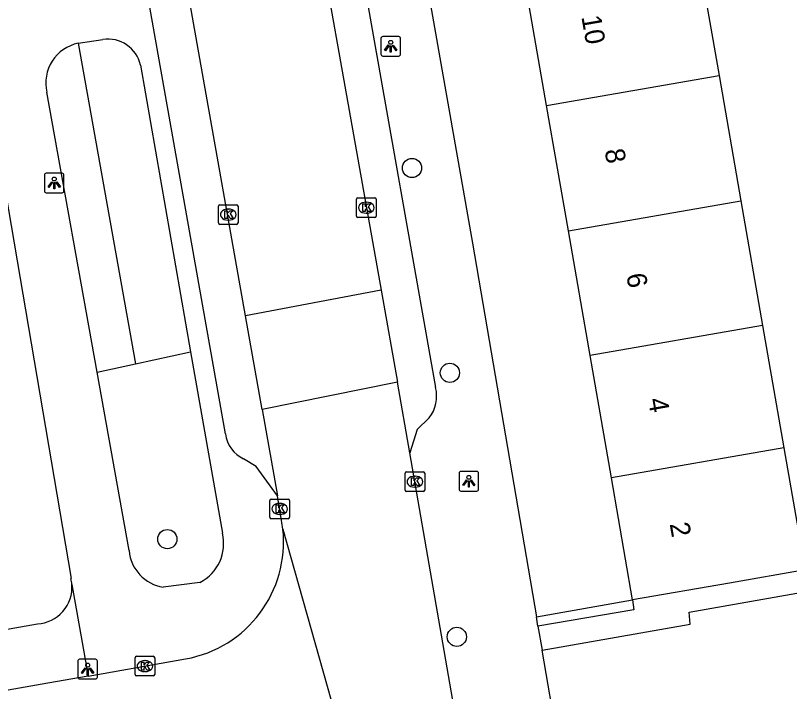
# Model space of a CAD drawing. Extents: x 162880 to 165536, y 384011 to 385179.
# Drawn here: x 164239.51 to 164278.9, y 384583.49 to 384617.89 of the extents above; entities that cross this region are included whole.
import ezdxf

# ---------------------------------------------------------------- set-up
doc = ezdxf.new("R2010")
doc.units = 0
for name, color, linetype in [('IMGEO_Boom', 7, 'Continuous'), ('IMGEO_Groenvoorziening', 7, 'Continuous'), ('IMGEO_Kolk', 7, 'Continuous'), ('IMGEO_Lichtpunt', 7, 'Continuous'), ('IMGEO_Pand', 7, 'Continuous'), ('IMGEO_Pand_nummerreeks', 7, 'Continuous'), ('IMGEO_Rijbaan_lokaal_open', 7, 'Continuous'), ('IMGEO_Voetpad_open', 7, 'Continuous')]:
    doc.layers.add(name, color=color, linetype=linetype)

msp = doc.modelspace()

# ---------------------------------------------------------------- linework, layer by layer
at = {"layer": 'IMGEO_Boom'}
for centre in [(164259.685, 384610.128), (164261.614, 384599.705), (164247.235, 384591.247), (164261.968, 384586.273)]:
    msp.add_circle(centre, 0.489, dxfattribs=at)
at = {"layer": 'IMGEO_Groenvoorziening'}
for points in [[(164242.7, 384616.472), (164245.615, 384600.16)], [(164245.615, 384600.16), (164248.409, 384600.769)], [(164243.659, 384599.733), (164245.615, 384600.16)]]:
    msp.add_lwpolyline(points, dxfattribs=at)
at = {"layer": 'IMGEO_Kolk'}
for p, q in [((164249.908, 384608.256), (164250.76, 384608.256)), ((164256.859, 384607.681), (164256.859, 384608.533)), ((164256.934, 384608.607), (164257.786, 384608.607)), ((164257.347, 384608.387), (164257.372, 384608.387)), ((164257.86, 384608.533), (164257.86, 384607.681)), ((164249.833, 384607.33), (164249.833, 384608.182)), ((164250.321, 384608.036), (164250.346, 384608.036)), ((164250.834, 384608.182), (164250.834, 384607.33)), ((164250.344, 384607.476), (164250.319, 384607.476)), ((164257.786, 384607.607), (164256.934, 384607.607)), ((164257.37, 384607.827), (164257.345, 384607.827)), ((164250.76, 384607.256), (164249.908, 384607.256)), ((164259.333, 384593.743), (164259.333, 384594.595)), ((164259.408, 384594.669), (164260.26, 384594.669)), ((164259.821, 384594.449), (164259.846, 384594.449)), ((164260.334, 384594.595), (164260.334, 384593.743)), ((164260.26, 384593.669), (164259.408, 384593.669)), ((164259.844, 384593.889), (164259.819, 384593.889)), ((164252.524, 384593.283), (164253.376, 384593.283)), ((164252.449, 384592.357), (164252.449, 384593.209)), ((164252.937, 384593.063), (164252.962, 384593.063)), ((164253.45, 384593.209), (164253.45, 384592.357)), ((164252.96, 384592.503), (164252.935, 384592.503)), ((164253.376, 384592.283), (164252.524, 384592.283)), ((164245.592, 384584.357), (164245.592, 384585.209)), ((164245.667, 384585.283), (164246.519, 384585.283)), ((164246.08, 384585.063), (164246.105, 384585.063)), ((164246.593, 384585.209), (164246.593, 384584.357)), ((164246.519, 384584.283), (164245.667, 384584.283)), ((164246.103, 384584.503), (164246.078, 384584.503))]:
    msp.add_line(p, q, dxfattribs=at)
for points in [[(164249.908, 384608.256), (164250.76, 384608.256)], [(164256.859, 384607.681), (164256.859, 384608.533)], [(164256.934, 384608.607), (164257.786, 384608.607)], [(164257.18, 384608.307), (164257.303, 384608.307), (164257.303, 384608.156), (164257.433, 384608.307), (164257.597, 384608.307), (164257.451, 384608.156), (164257.604, 384607.907), (164257.452, 384607.907), (164257.367, 384608.071), (164257.303, 384608.004), (164257.303, 384607.907), (164257.18, 384607.907), (164257.18, 384608.307)], [(164257.86, 384608.533), (164257.86, 384607.681)], [(164249.833, 384607.33), (164249.833, 384608.182)], [(164250.154, 384607.956), (164250.277, 384607.956), (164250.277, 384607.805), (164250.407, 384607.956), (164250.571, 384607.956), (164250.425, 384607.805), (164250.578, 384607.556), (164250.426, 384607.556), (164250.341, 384607.72), (164250.277, 384607.653), (164250.277, 384607.556), (164250.154, 384607.556), (164250.154, 384607.956)], [(164250.834, 384608.182), (164250.834, 384607.33)], [(164257.786, 384607.607), (164256.934, 384607.607)], [(164250.76, 384607.256), (164249.908, 384607.256)], [(164259.333, 384593.743), (164259.333, 384594.595)], [(164259.408, 384594.669), (164260.26, 384594.669)], [(164260.334, 384594.595), (164260.334, 384593.743)], [(164259.654, 384594.369), (164259.777, 384594.369), (164259.777, 384594.218), (164259.907, 384594.369), (164260.071, 384594.369), (164259.925, 384594.218), (164260.078, 384593.969), (164259.926, 384593.969), (164259.841, 384594.133), (164259.777, 384594.066), (164259.777, 384593.969), (164259.654, 384593.969), (164259.654, 384594.369)], [(164260.26, 384593.669), (164259.408, 384593.669)], [(164252.524, 384593.283), (164253.376, 384593.283)], [(164252.449, 384592.357), (164252.449, 384593.209)], [(164252.77, 384592.983), (164252.893, 384592.983), (164252.893, 384592.832), (164253.023, 384592.983), (164253.187, 384592.983), (164253.041, 384592.832), (164253.194, 384592.583), (164253.042, 384592.583), (164252.957, 384592.747), (164252.893, 384592.68), (164252.893, 384592.583), (164252.77, 384592.583), (164252.77, 384592.983)], [(164253.45, 384593.209), (164253.45, 384592.357)], [(164253.376, 384592.283), (164252.524, 384592.283)], [(164245.592, 384584.357), (164245.592, 384585.209)], [(164245.667, 384585.283), (164246.519, 384585.283)], [(164246.593, 384585.209), (164246.593, 384584.357)], [(164245.913, 384584.983), (164246.036, 384584.983), (164246.036, 384584.832), (164246.166, 384584.983), (164246.33, 384584.983), (164246.184, 384584.832), (164246.337, 384584.583), (164246.185, 384584.583), (164246.1, 384584.747), (164246.036, 384584.68), (164246.036, 384584.583), (164245.913, 384584.583), (164245.913, 384584.983)], [(164246.519, 384584.283), (164245.667, 384584.283)]]:
    msp.add_lwpolyline(points, dxfattribs=at)
for centre, start, end in [((164249.91, 384608.18), 91.552, 178.448), ((164249.91, 384608.18), 91.552, 178.448), ((164250.758, 384608.18), 1.552, 88.448), ((164250.758, 384608.18), 1.552, 88.448), ((164256.936, 384608.531), 91.552, 178.448), ((164256.936, 384608.531), 91.552, 178.448), ((164257.784, 384608.531), 1.552, 88.448), ((164257.784, 384608.531), 1.552, 88.448), ((164256.936, 384607.683), 181.552, 268.448), ((164256.936, 384607.683), 181.552, 268.448), ((164257.784, 384607.683), 271.552, 358.448), ((164257.784, 384607.683), 271.552, 358.448), ((164249.91, 384607.332), 181.552, 268.448), ((164249.91, 384607.332), 181.552, 268.448), ((164250.758, 384607.332), 271.552, 358.448), ((164250.758, 384607.332), 271.552, 358.448), ((164259.41, 384594.593), 91.552, 178.448), ((164259.41, 384594.593), 91.552, 178.448), ((164260.258, 384594.593), 1.552, 88.448), ((164260.258, 384594.593), 1.552, 88.448), ((164259.41, 384593.745), 181.552, 268.448), ((164259.41, 384593.745), 181.552, 268.448), ((164260.258, 384593.745), 271.552, 358.448), ((164260.258, 384593.745), 271.552, 358.448), ((164252.526, 384593.207), 91.552, 178.448), ((164252.526, 384593.207), 91.552, 178.448), ((164253.374, 384593.207), 1.552, 88.448), ((164253.374, 384593.207), 1.552, 88.448), ((164252.526, 384592.359), 181.552, 268.448), ((164252.526, 384592.359), 181.552, 268.448), ((164253.374, 384592.359), 271.552, 358.448), ((164253.374, 384592.359), 271.552, 358.448), ((164245.669, 384585.207), 91.552, 178.448), ((164245.669, 384585.207), 91.552, 178.448), ((164246.517, 384585.207), 1.552, 88.448), ((164246.517, 384585.207), 1.552, 88.448), ((164245.669, 384584.359), 181.552, 268.448), ((164245.669, 384584.359), 181.552, 268.448), ((164246.517, 384584.359), 271.552, 358.448), ((164246.517, 384584.359), 271.552, 358.448)]:
    msp.add_arc(centre, 0.0765, start, end, dxfattribs=at)
for centre, major_axis, ratio, start_param, end_param in [((164257.346, 384608.107), (-0.387, 0.002), 0.722429, 4.712389, 7.853982), ((164257.371, 384608.107), (-0.39, 0.002), 0.717154, 1.570796, 4.712389), ((164250.32, 384607.756), (-0.387, 0.002), 0.722429, 4.712389, 7.853982), ((164250.345, 384607.756), (-0.39, 0.002), 0.717154, 1.570796, 4.712389), ((164259.82, 384594.169), (-0.387, 0.002), 0.722429, 4.712389, 7.853982), ((164259.845, 384594.169), (-0.39, 0.002), 0.717154, 1.570796, 4.712389), ((164252.936, 384592.783), (-0.387, 0.002), 0.722429, 4.712389, 7.853982), ((164252.961, 384592.783), (-0.39, 0.002), 0.717154, 1.570796, 4.712389), ((164246.079, 384584.783), (-0.387, 0.002), 0.722429, 4.712389, 7.853982), ((164246.104, 384584.783), (-0.39, 0.002), 0.717154, 1.570796, 4.712389)]:
    msp.add_ellipse(centre, major_axis=major_axis, ratio=ratio, start_param=start_param, end_param=end_param, dxfattribs=at)
at = {"layer": 'IMGEO_Lichtpunt'}
for p, q in [((164258.105, 384616.721), (164258.105, 384615.914)), ((164258.105, 384616.721), (164258.105, 384615.914)), ((164259.007, 384616.816), (164258.199, 384616.816)), ((164259.007, 384616.816), (164258.199, 384616.816)), ((164259.101, 384615.914), (164259.101, 384616.721)), ((164259.101, 384615.914), (164259.101, 384616.721)), ((164258.199, 384615.82), (164259.007, 384615.82)), ((164258.199, 384615.82), (164259.007, 384615.82)), ((164241.88, 384609.862), (164241.072, 384609.862)), ((164241.88, 384609.862), (164241.072, 384609.862)), ((164240.978, 384609.767), (164240.978, 384608.96)), ((164240.978, 384609.767), (164240.978, 384608.96)), ((164241.974, 384608.96), (164241.974, 384609.767)), ((164241.974, 384608.96), (164241.974, 384609.767)), ((164241.072, 384608.866), (164241.88, 384608.866)), ((164241.072, 384608.866), (164241.88, 384608.866)), ((164262.08, 384594.591), (164262.08, 384593.784)), ((164262.08, 384594.591), (164262.08, 384593.784)), ((164262.982, 384594.686), (164262.174, 384594.686)), ((164262.982, 384594.686), (164262.174, 384594.686)), ((164263.076, 384593.784), (164263.076, 384594.591)), ((164263.076, 384593.784), (164263.076, 384594.591)), ((164262.174, 384593.69), (164262.982, 384593.69)), ((164262.174, 384593.69), (164262.982, 384593.69)), ((164242.678, 384585.037), (164242.678, 384584.23)), ((164242.678, 384585.037), (164242.678, 384584.23)), ((164243.58, 384585.132), (164242.772, 384585.132)), ((164243.58, 384585.132), (164242.772, 384585.132)), ((164243.674, 384584.23), (164243.674, 384585.037)), ((164243.674, 384584.23), (164243.674, 384585.037)), ((164242.772, 384584.136), (164243.58, 384584.136)), ((164242.772, 384584.136), (164243.58, 384584.136))]:
    msp.add_line(p, q, dxfattribs=at)
for points in [[(164258.479, 384616.385), (164258.518, 384616.357), (164258.33, 384616.095), (164258.292, 384616.122), (164258.479, 384616.385)], [(164258.581, 384616.337), (164258.628, 384616.337), (164258.628, 384616.015), (164258.581, 384616.015), (164258.581, 384616.337)], [(164258.691, 384616.357), (164258.729, 384616.384), (164258.916, 384616.122), (164258.877, 384616.094), (164258.691, 384616.357)], [(164241.352, 384609.431), (164241.391, 384609.403), (164241.203, 384609.141), (164241.165, 384609.168), (164241.352, 384609.431)], [(164241.564, 384609.403), (164241.602, 384609.43), (164241.789, 384609.168), (164241.75, 384609.14), (164241.564, 384609.403)], [(164241.454, 384609.383), (164241.501, 384609.383), (164241.501, 384609.061), (164241.454, 384609.061), (164241.454, 384609.383)], [(164262.454, 384594.255), (164262.493, 384594.227), (164262.305, 384593.965), (164262.267, 384593.992), (164262.454, 384594.255)], [(164262.556, 384594.207), (164262.603, 384594.207), (164262.603, 384593.885), (164262.556, 384593.885), (164262.556, 384594.207)], [(164262.666, 384594.227), (164262.704, 384594.254), (164262.891, 384593.992), (164262.852, 384593.964), (164262.666, 384594.227)], [(164243.052, 384584.701), (164243.091, 384584.673), (164242.903, 384584.411), (164242.865, 384584.438), (164243.052, 384584.701)], [(164243.154, 384584.653), (164243.201, 384584.653), (164243.201, 384584.331), (164243.154, 384584.331), (164243.154, 384584.653)], [(164243.264, 384584.673), (164243.302, 384584.7), (164243.489, 384584.438), (164243.45, 384584.41), (164243.264, 384584.673)]]:
    msp.add_lwpolyline(points, dxfattribs=at)
for centre in [(164258.604, 384616.519), (164241.477, 384609.565), (164262.579, 384594.389), (164243.177, 384584.835)]:
    msp.add_circle(centre, 0.0994, dxfattribs=at)
for centre, start, end in [((164258.199, 384616.721), 90, 180), ((164258.199, 384616.721), 90, 180), ((164259.007, 384616.721), 0, 90), ((164259.007, 384616.721), 0, 90), ((164258.199, 384615.914), 180, 270), ((164258.199, 384615.914), 180, 270), ((164259.007, 384615.914), 270, 0), ((164259.007, 384615.914), 270, 360), ((164241.072, 384609.767), 90, 180), ((164241.072, 384609.767), 90, 180), ((164241.88, 384609.767), 0, 90), ((164241.88, 384609.767), 0, 90), ((164241.072, 384608.96), 180, 270), ((164241.072, 384608.96), 180, 270), ((164241.88, 384608.96), 270, 0), ((164241.88, 384608.96), 270, 360), ((164262.174, 384594.591), 90, 180), ((164262.174, 384594.591), 90, 180), ((164262.982, 384594.591), 0, 90), ((164262.982, 384594.591), 0, 90), ((164262.174, 384593.784), 180, 270), ((164262.174, 384593.784), 180, 270), ((164262.982, 384593.784), 270, 0), ((164262.982, 384593.784), 270, 360), ((164242.772, 384585.037), 90, 180), ((164242.772, 384585.037), 90, 180), ((164243.58, 384585.037), 0, 90), ((164243.58, 384585.037), 0, 90), ((164242.772, 384584.23), 180, 270), ((164242.772, 384584.23), 180, 270), ((164243.58, 384584.23), 270, 0), ((164243.58, 384584.23), 270, 360)]:
    msp.add_arc(centre, 0.0946, start, end, dxfattribs=at)
at = {"layer": 'IMGEO_Pand'}
for points in [[(164274.219, 384621.102), (164275.311, 384614.834)], [(164266.531, 384613.304), (164265.44, 384619.572)], [(164266.531, 384613.304), (164275.311, 384614.834)], [(164275.311, 384614.834), (164276.422, 384608.455)], [(164267.642, 384606.925), (164266.531, 384613.304)], [(164267.642, 384606.925), (164276.422, 384608.455)], [(164276.422, 384608.455), (164277.527, 384602.111)], [(164268.747, 384600.581), (164267.642, 384606.925)], [(164277.527, 384602.111), (164268.747, 384600.581)], [(164277.527, 384602.111), (164278.611, 384595.888)], [(164269.831, 384594.358), (164268.747, 384600.581)], [(164278.611, 384595.888), (164269.831, 384594.358)], [(164278.611, 384595.888), (164279.693, 384589.677)], [(164270.913, 384588.148), (164269.831, 384594.358)], [(164279.693, 384589.677), (164275.839, 384589.006), (164270.913, 384588.148)]]:
    msp.add_lwpolyline(points, dxfattribs=at)
at = {"layer": 'IMGEO_Rijbaan_lokaal_open'}
for points in [[(164253.458, 384630.111), (164258.108, 384603.919)], [(164251.215, 384602.612), (164246.57, 384628.804)], [(164258.108, 384603.919), (164251.215, 384602.612)], [(164258.108, 384603.919), (164258.941, 384599.232)], [(164252.062, 384597.836), (164251.215, 384602.612)], [(164258.941, 384599.232), (164252.062, 384597.836)], [(164259.579, 384595.636), (164258.941, 384599.232)], [(164252.062, 384597.836), (164252.842, 384593.441)], [(164262.163, 384580.696), (164259.579, 384595.636)], [(164253.049, 384592.196), (164252.842, 384593.441)], [(164253.114, 384591.753), (164257.225, 384577.221)], [(164243.203, 384584.275), (164248.165, 384585.151)], [(164243.203, 384584.275), (164241.151, 384583.913), (164217.879, 384579.807)]]:
    msp.add_lwpolyline(points, dxfattribs=at)
for centre, radius, start, end in [((164246.07, 384590.946), 7.09, 6.5377, 10.1568), ((164247.102, 384591.104), 6.047, 280.1271, 6.1608)]:
    msp.add_arc(centre, radius, start, end, dxfattribs=at)
at = {"layer": 'IMGEO_Voetpad_open'}
for points in [[(164250.193, 384596.594), (164238.063, 384664.888)], [(164250.041, 384660.226), (164260.886, 384598.959)], [(164257.19, 384637.988), (164262.766, 384606.3), (164266.015, 384587.299)], [(164242.7, 384616.472), (164243.951, 384616.668)], [(164237.832, 384615.677), (164242.331, 384589.234)], [(164245.867, 384615.365), (164248.409, 384600.769)], [(164243.659, 384599.733), (164241.106, 384613.989)], [(164248.409, 384600.769), (164250.038, 384591.546)], [(164245.284, 384590.662), (164243.659, 384599.733)], [(164260.561, 384597.411), (164259.949, 384596.83), (164259.579, 384595.636)], [(164252.842, 384593.441), (164251.747, 384594.936), (164251.114, 384595.332)], [(164266.306, 384585.598), (164273.843, 384586.919), (164273.787, 384587.525), (164291.097, 384590.582), (164295.315, 384591.228)], [(164242.377, 384588.937), (164243.203, 384584.275)], [(164248.896, 384589.043), (164247.029, 384588.798)], [(164266.015, 384587.299), (164270.913, 384588.148)], [(164270.913, 384588.148), (164270.975, 384587.642), (164266.097, 384586.818)], [(164266.097, 384586.818), (164266.015, 384587.299)], [(164220.717, 384583.431), (164240.619, 384586.931)], [(164266.097, 384586.818), (164266.306, 384585.598)], [(164267.101, 384580.942), (164266.306, 384585.598)]]:
    msp.add_lwpolyline(points, dxfattribs=at)
for centre, radius, start, end in [((164244.204, 384614.981), 1.706, 13.0207, 98.543), ((164243.1, 384614.462), 2.049, 101.2453, 193.3565), ((164259.124, 384598.521), 1.816, 322.3182, 13.9679), ((164251.805, 384596.803), 1.625, 187.398, 244.8455), ((164247.865, 384591.025), 2.234, 297.4735, 13.4766), ((164247.342, 384590.84), 2.065, 184.9323, 261.2906), ((164240.509, 384588.801), 1.873, 273.3603, 4.179), ((164240.499, 384588.798), 1.883, 4.2267, 13.3816)]:
    msp.add_arc(centre, radius, start, end, dxfattribs=at)

# ---------------------------------------------------------------- texts
at = {"layer": 'IMGEO_Pand_nummerreeks'}
for s, p in [('10', (164268.303, 384617.821)), ('8', (164269.485, 384611.029)), ('6', (164270.588, 384604.696)), ('4', (164271.692, 384598.358)), ('2', (164272.796, 384592.022))]:
    msp.add_text(s, height=1, rotation=279.8805, dxfattribs=at).set_placement(p)

doc.saveas('drawing.dxf')
